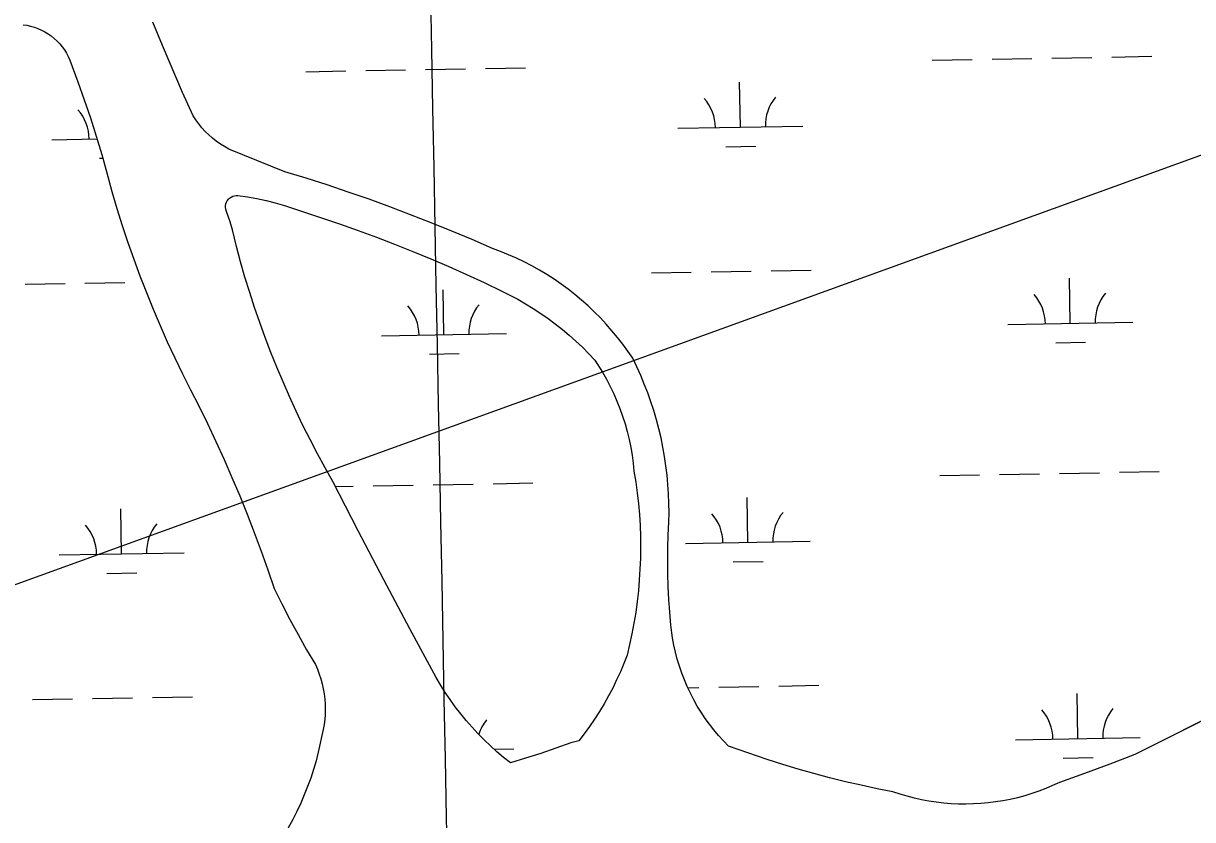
# Model space of a CAD drawing. Extents: x 3957609 to 3995875, y 234277 to 260273.
# Drawn here: x 3987871 to 3988808, y 253789 to 254426 of the extents above; entities that cross this region are included whole.
import ezdxf

# ---------------------------------------------------------------- set-up
doc = ezdxf.new("R2010")
doc.units = 0
for name, color, linetype in [('V-GRID-MAJR', 7, 'Continuous'), ('V-RIVR-EDGE', 7, 'Continuous'), ('V-TOPO-SHOR', 7, 'Continuous'), ('V-UTIL-LINE', 7, 'Continuous'), ('V-WETL-SWMP', 7, 'Continuous')]:
    doc.layers.add(name, color=color, linetype=linetype)

msp = doc.modelspace()

# ---------------------------------------------------------------- linework, layer by layer
at = {"layer": 'V-GRID-MAJR'}
msp.add_spline([(3988472.963, 240204.959), (3988414.381, 243232.915), (3988297.143, 249292.685), (3988179.905, 255352.445), (3988121.249, 258384.254)], degree=3, dxfattribs=at)
at = {"layer": 'V-RIVR-EDGE'}
for points in [[(3988838.293, 253879.287), (3988761.524, 253840.882), (3988741.474, 253833.198), (3988721.348, 253825.717), (3988701.149, 253818.436), (3988695.74, 253815.932), (3988690.249, 253813.615), (3988684.681, 253811.49), (3988679.045, 253809.554), (3988673.343, 253807.815), (3988667.586, 253806.271), (3988661.78, 253804.928), (3988655.931, 253803.785), (3988650.045, 253802.843), (3988644.133, 253802.101), (3988638.195, 253801.565), (3988632.246, 253801.233), (3988626.286, 253801.104), (3988620.327, 253801.182), (3988614.373, 253801.465), (3988608.434, 253801.95), (3988602.513, 253802.638), (3988596.621, 253803.531), (3988590.762, 253804.627), (3988584.943, 253805.921), (3988579.174, 253807.414), (3988573.458, 253809.106), (3988567.806, 253810.992), (3988555.036, 253813.482), (3988542.312, 253816.184), (3988529.635, 253819.1), (3988517.007, 253822.225), (3988504.434, 253825.561), (3988491.917, 253829.108), (3988479.463, 253832.864), (3988467.073, 253836.827), (3988436.099, 253847.518)], [(3988316.119, 253851.872), (3988309.577, 253850.195), (3988297.619, 253845.865), (3988285.589, 253841.743), (3988273.492, 253837.825), (3988261.329, 253834.114)]]:
    msp.add_lwpolyline(points, dxfattribs=at)
at = {"layer": 'V-TOPO-SHOR'}
for points in [[(3987870.826, 254425.328), (3987873.872, 254424.892), (3987876.88, 254424.253), (3987879.839, 254423.411), (3987882.733, 254422.373), (3987885.551, 254421.14), (3987888.281, 254419.723), (3987890.907, 254418.121), (3987893.42, 254416.348), (3987895.806, 254414.406), (3987898.056, 254412.311), (3987900.162, 254410.067), (3987902.107, 254407.687), (3987903.891, 254405.18), (3987905.501, 254402.559), (3987906.928, 254399.835), (3987908.169, 254397.021), (3987914.631, 254379.758), (3987919.8, 254365.299), (3987924.73, 254350.757), (3987929.413, 254336.134), (3987933.851, 254321.433), (3987938.044, 254306.659), (3987941.988, 254291.819), (3987946.051, 254278.145), (3987950.332, 254264.536), (3987954.831, 254250.996), (3987959.548, 254237.533), (3987964.479, 254224.143), (3987969.626, 254210.837), (3987974.983, 254197.615), (3987980.554, 254184.482), (3987986.331, 254171.438)], [(3988436.099, 253847.518), (3988432.021, 253851.7), (3988428.101, 253856.029), (3988424.341, 253860.5), (3988420.749, 253865.104), (3988417.327, 253869.839), (3988414.081, 253874.695), (3988411.017, 253879.665), (3988408.133, 253884.746), (3988405.44, 253889.93), (3988402.94, 253895.21), (3988400.634, 253900.575), (3988398.526, 253906.023), (3988396.619, 253911.545), (3988394.918, 253917.131), (3988393.42, 253922.778), (3988392.132, 253928.473), (3988391.053, 253934.214), (3988389.898, 253944.476), (3988388.952, 253954.759), (3988388.219, 253965.061), (3988387.696, 253975.373), (3988387.387, 253985.694), (3988387.289, 253996.02), (3988387.403, 254006.346), (3988387.729, 254016.668), (3988388.268, 254026.98), (3988388.395, 254034.525), (3988388.313, 254042.068), (3988388.024, 254049.604), (3988387.526, 254057.133), (3988386.822, 254064.643), (3988385.91, 254072.132), (3988384.792, 254079.591), (3988383.471, 254087.019), (3988381.943, 254094.406), (3988380.215, 254101.751), (3988378.284, 254109.041), (3988376.152, 254116.279), (3988373.821, 254123.453), (3988371.296, 254130.562), (3988368.572, 254137.597), (3988365.658, 254144.554), (3988362.553, 254151.429), (3988359.26, 254158.216), (3988355.369, 254163.934), (3988351.303, 254169.529), (3988347.066, 254174.997), (3988342.663, 254180.33), (3988338.098, 254185.524), (3988333.371, 254190.574), (3988328.493, 254195.477), (3988323.465, 254200.227), (3988318.292, 254204.816), (3988312.979, 254209.246), (3988307.533, 254213.508), (3988301.957, 254217.6), (3988296.257, 254221.518), (3988290.439, 254225.257), (3988284.508, 254228.815), (3988278.47, 254232.188), (3988272.33, 254235.37), (3988266.094, 254238.362), (3988259.768, 254241.162), (3988253.362, 254243.763), (3988246.876, 254246.163), (3988230.6, 254253.237), (3988214.241, 254260.108), (3988197.796, 254266.772), (3988181.268, 254273.234), (3988164.663, 254279.488), (3988147.98, 254285.538), (3988131.223, 254291.379), (3988114.397, 254297.011), (3988097.501, 254302.432), (3988080.537, 254307.644), (3988035.705, 254325.824), (3988032.231, 254327.739), (3988028.868, 254329.84), (3988025.622, 254332.12), (3988022.505, 254334.571), (3988019.525, 254337.189), (3988016.693, 254339.966), (3988014.014, 254342.89), (3988011.499, 254345.956), (3988009.154, 254349.153), (3988006.985, 254352.475), (3987998.648, 254371.126), (3987982.526, 254408.67), (3987974.744, 254427.557)], [(3988033.161, 254277.641), (3988032.987, 254279.05), (3988033.032, 254280.467), (3988033.294, 254281.864), (3988033.769, 254283.201), (3988034.445, 254284.448), (3988035.303, 254285.579), (3988036.327, 254286.562), (3988037.49, 254287.375), (3988038.766, 254288), (3988040.12, 254288.42), (3988041.527, 254288.626), (3988042.944, 254288.614), (3988050.501, 254287.459), (3988058.02, 254286.075), (3988065.491, 254284.463), (3988072.908, 254282.622), (3988080.269, 254280.555), (3988087.562, 254278.266), (3988124.463, 254265.859), (3988139.204, 254260.628), (3988153.878, 254255.207), (3988168.482, 254249.6), (3988183.015, 254243.808), (3988197.472, 254237.828), (3988211.849, 254231.663), (3988226.148, 254225.317), (3988240.363, 254218.788), (3988254.494, 254212.076), (3988260.921, 254208.861), (3988267.249, 254205.457), (3988273.475, 254201.871), (3988279.597, 254198.107), (3988285.604, 254194.164), (3988291.494, 254190.048), (3988297.263, 254185.762), (3988302.903, 254181.309), (3988308.41, 254176.695), (3988313.782, 254171.921), (3988319.013, 254166.994), (3988324.096, 254161.915), (3988329.029, 254156.69)], [(3988261.329, 253834.114), (3988255.844, 253838.513), (3988250.495, 253843.074), (3988245.28, 253847.79), (3988240.21, 253852.658), (3988235.284, 253857.676), (3988230.51, 253862.839), (3988225.892, 253868.139), (3988221.434, 253873.575), (3988217.139, 253879.139), (3988213.01, 253884.83), (3988209.051, 253890.641), (3988205.269, 253896.565), (3988201.662, 253902.601), (3988180.691, 253941.634), (3988159.93, 253980.779), (3988139.382, 254020.037), (3988119.046, 254059.404), (3988112.775, 254070.521), (3988106.688, 254081.737), (3988100.788, 254093.053), (3988095.076, 254104.464), (3988089.555, 254115.972), (3988084.222, 254127.566), (3988079.083, 254139.247), (3988074.139, 254151.011), (3988069.39, 254162.859), (3988064.835, 254174.78), (3988060.481, 254186.775), (3988056.326, 254198.842), (3988052.369, 254210.974), (3988048.615, 254223.172), (3988045.064, 254235.43), (3988041.713, 254247.744), (3988040.284, 254254.427), (3988038.584, 254261.044), (3988036.622, 254267.587), (3988033.681, 254275.769), (3988033.161, 254277.641)], [(3987986.331, 254171.438), (3987992.32, 254158.488), (3987998.515, 254145.637), (3988004.917, 254132.886), (3988011.52, 254120.24), (3988018.499, 254106.01), (3988025.274, 254091.68), (3988031.842, 254077.254), (3988038.199, 254062.736), (3988044.347, 254048.128), (3988050.286, 254033.431), (3988056.012, 254018.653), (3988061.526, 254003.793), (3988066.824, 253988.855), (3988071.907, 253973.841), (3988078.119, 253961.428), (3988084.537, 253949.121), (3988091.16, 253936.921), (3988097.986, 253924.834), (3988105.013, 253912.863), (3988106.662, 253909.105), (3988108.126, 253905.272), (3988109.398, 253901.37), (3988110.479, 253897.413), (3988111.366, 253893.405), (3988112.054, 253889.361), (3988112.543, 253885.285), (3988112.834, 253881.193), (3988112.922, 253877.089), (3988112.812, 253872.989), (3988112.498, 253868.897), (3988111.986, 253864.826), (3988111.276, 253860.785), (3988107.36, 253842.691), (3988105.537, 253835.721), (3988103.504, 253828.809), (3988101.259, 253821.963), (3988098.81, 253815.186), (3988096.153, 253808.489), (3988093.296, 253801.874), (3988090.239, 253795.349), (3988086.984, 253788.923), (3988079.913, 253776.356)], [(3988329.029, 254156.69), (3988335.138, 254147.013), (3988338.309, 254141.394), (3988341.285, 254135.665), (3988344.064, 254129.841), (3988346.638, 254123.922), (3988349.008, 254117.919), (3988351.168, 254111.839), (3988353.12, 254105.687)], [(3988353.12, 254105.687), (3988354.859, 254099.469), (3988356.38, 254093.198), (3988357.687, 254086.878), (3988358.774, 254080.517), (3988359.643, 254074.121), (3988360.292, 254067.698), (3988361.683, 254059.074), (3988362.858, 254050.419), (3988363.823, 254041.74), (3988364.572, 254033.036), (3988365.109, 254024.318), (3988365.428, 254015.587), (3988365.533, 254006.854), (3988365.42, 253998.12), (3988365.095, 253989.391), (3988364.554, 253980.673), (3988363.796, 253971.971), (3988362.827, 253963.289), (3988361.644, 253954.634), (3988360.247, 253946.012), (3988358.635, 253937.427), (3988356.817, 253928.885), (3988354.785, 253920.388), (3988352.178, 253913.697), (3988349.38, 253907.084), (3988346.396, 253900.551), (3988343.228, 253894.108), (3988339.878, 253887.755), (3988336.349, 253881.5), (3988332.642, 253875.348), (3988328.763, 253869.307), (3988324.714, 253863.376), (3988320.497, 253857.561), (3988316.119, 253851.872)]]:
    msp.add_lwpolyline(points, dxfattribs=at)
at = {"layer": 'V-UTIL-LINE'}
msp.add_lwpolyline([(3993486.783, 256012.187), (3984358.232, 252707.382), (3984355.815, 252706.645), (3979327.531, 250885.592), (3969939.425, 247110.423), (3969929.75, 247106.755), (3966670.117, 247144.723), (3965413.49, 247134.313), (3961768.13, 245337.826)], dxfattribs=at)
at = {"layer": 'V-WETL-SWMP'}
for p, q in [((3987982.527, 254408.669), (3987974.743, 254427.557)), ((3987998.649, 254371.125), (3987982.527, 254408.669)), ((3988599.173, 254396.888), (3988631.168, 254397.47)), ((3988647.165, 254397.761), (3988679.16, 254398.343)), ((3988695.157, 254398.633), (3988727.152, 254399.215)), ((3988743.149, 254399.506), (3988775.144, 254400.088)), ((3988097.348, 254387.763), (3988129.343, 254388.345)), ((3988145.34, 254388.636), (3988177.335, 254389.218)), ((3988193.332, 254389.509), (3988225.327, 254390.09)), ((3988241.324, 254390.381), (3988273.319, 254390.963)), ((3988445.529, 254343.344), (3988444.875, 254379.338)), ((3988006.985, 254352.474), (3987998.649, 254371.125)), ((3988009.154, 254349.154), (3988006.985, 254352.474)), ((3988011.499, 254345.956), (3988009.154, 254349.154)), ((3988014.015, 254342.89), (3988011.499, 254345.956)), ((3988016.693, 254339.965), (3988014.015, 254342.89)), ((3988019.526, 254337.189), (3988016.693, 254339.965)), ((3988395.538, 254342.435), (3988495.521, 254344.253)), ((3987893.713, 254333.31), (3987930.066, 254333.971)), ((3988022.506, 254334.572), (3988019.526, 254337.189)), ((3988025.622, 254332.119), (3988022.506, 254334.572)), ((3988028.868, 254329.84), (3988025.622, 254332.119)), ((3988032.232, 254327.74), (3988028.868, 254329.84)), ((3988035.705, 254325.825), (3988032.232, 254327.74)), ((3988080.538, 254307.644), (3988035.705, 254325.825)), ((3988433.812, 254327.697), (3988457.808, 254328.134)), ((3987931.987, 254318.573), (3987934.649, 254318.621)), ((3988097.5, 254302.432), (3988080.538, 254307.644)), ((3988114.396, 254297.01), (3988097.5, 254302.432)), ((3988131.224, 254291.378), (3988114.396, 254297.01)), ((3988147.98, 254285.538), (3988131.224, 254291.378)), ((3988164.662, 254279.489), (3988147.98, 254285.538)), ((3988181.268, 254273.234), (3988164.662, 254279.489)), ((3988197.795, 254266.773), (3988181.268, 254273.234)), ((3988214.24, 254260.107), (3988197.795, 254266.773)), ((3988230.601, 254253.237), (3988214.24, 254260.107)), ((3988246.875, 254246.164), (3988230.601, 254253.237)), ((3988253.361, 254243.762), (3988246.875, 254246.164)), ((3988259.769, 254241.161), (3988253.361, 254243.762)), ((3988266.094, 254238.363), (3988259.769, 254241.161)), ((3988272.33, 254235.371), (3988266.094, 254238.363)), ((3988278.47, 254232.187), (3988272.33, 254235.371)), ((3988284.508, 254228.814), (3988278.47, 254232.187)), ((3988290.439, 254225.257), (3988284.508, 254228.814)), ((3988374.232, 254226.597), (3988406.227, 254227.178)), ((3988422.224, 254227.469), (3988454.219, 254228.051)), ((3988470.216, 254228.342), (3988502.211, 254228.924)), ((3987872.407, 254217.472), (3987904.402, 254218.054)), ((3987920.399, 254218.344), (3987952.394, 254218.926)), ((3988296.257, 254221.518), (3988290.439, 254225.257)), ((3988301.957, 254217.6), (3988296.257, 254221.518)), ((3988307.533, 254213.508), (3988301.957, 254217.6)), ((3988709.865, 254186.262), (3988709.21, 254222.256)), ((3988208.04, 254177.137), (3988207.385, 254213.131)), ((3988312.98, 254209.246), (3988307.533, 254213.508)), ((3988318.292, 254204.817), (3988312.98, 254209.246)), ((3988323.465, 254200.226), (3988318.292, 254204.817)), ((3988328.493, 254195.477), (3988323.465, 254200.226)), ((3988333.372, 254190.575), (3988328.493, 254195.477)), ((3988338.097, 254185.524), (3988333.372, 254190.575)), ((3988342.663, 254180.33), (3988338.097, 254185.524)), ((3988347.067, 254174.997), (3988342.663, 254180.33)), ((3988659.873, 254185.353), (3988759.857, 254187.171)), ((3988158.048, 254176.228), (3988258.031, 254178.046)), ((3988351.303, 254169.53), (3988347.067, 254174.997)), ((3988355.369, 254163.934), (3988351.303, 254169.53)), ((3988698.147, 254170.615), (3988722.143, 254171.051)), ((3988196.322, 254161.49), (3988220.318, 254161.927)), ((3988359.259, 254158.216), (3988355.369, 254163.934)), ((3988362.553, 254151.429), (3988359.259, 254158.216)), ((3988365.658, 254144.554), (3988362.553, 254151.429)), ((3988368.573, 254137.597), (3988365.658, 254144.554)), ((3988371.295, 254130.561), (3988368.573, 254137.597)), ((3988373.822, 254123.453), (3988371.295, 254130.561)), ((3988376.152, 254116.278), (3988373.822, 254123.453)), ((3988378.283, 254109.042), (3988376.152, 254116.278)), ((3988380.215, 254101.75), (3988378.283, 254109.042)), ((3988381.944, 254094.407), (3988380.215, 254101.75)), ((3988383.471, 254087.019), (3988381.944, 254094.407)), ((3988384.793, 254079.592), (3988383.471, 254087.019)), ((3988385.91, 254072.132), (3988384.793, 254079.592)), ((3988386.821, 254064.643), (3988385.91, 254072.132)), ((3988701.205, 254066.013), (3988733.2, 254066.595)), ((3988749.198, 254066.886), (3988781.192, 254067.468)), ((3988199.38, 254056.889), (3988231.375, 254057.47)), ((3988247.372, 254057.761), (3988279.367, 254058.343)), ((3988387.526, 254057.132), (3988386.821, 254064.643)), ((3988388.023, 254049.605), (3988387.526, 254057.132)), ((3988605.221, 254064.268), (3988637.216, 254064.85)), ((3988653.213, 254065.141), (3988685.208, 254065.723)), ((3988121.081, 254055.465), (3988135.391, 254055.725)), ((3988151.388, 254056.016), (3988183.383, 254056.598)), ((3988388.313, 254042.067), (3988388.023, 254049.605)), ((3988388.394, 254034.524), (3988388.313, 254042.067)), ((3988451.577, 254010.724), (3988450.923, 254046.718)), ((3987949.752, 254001.599), (3987949.098, 254037.593)), ((3988388.268, 254026.981), (3988388.394, 254034.524)), ((3988387.73, 254016.668), (3988388.268, 254026.981)), ((3988387.403, 254006.347), (3988387.73, 254016.668)), ((3988401.586, 254009.815), (3988501.569, 254011.633)), ((3987899.761, 254000.69), (3987999.744, 254002.508)), ((3988387.289, 253996.021), (3988387.403, 254006.347)), ((3988387.387, 253985.695), (3988387.289, 253996.021)), ((3988439.86, 253995.077), (3988463.856, 253995.514)), ((3987938.035, 253985.953), (3987962.031, 253986.389)), ((3988387.697, 253975.373), (3988387.387, 253985.695)), ((3988388.219, 253965.06), (3988387.697, 253975.373)), ((3988388.952, 253954.759), (3988388.219, 253965.06)), ((3988389.897, 253944.476), (3988388.952, 253954.759)), ((3988391.053, 253934.214), (3988389.897, 253944.476)), ((3988392.132, 253928.474), (3988391.053, 253934.214)), ((3988393.421, 253922.777), (3988392.132, 253928.474)), ((3988394.918, 253917.131), (3988393.421, 253922.777)), ((3988396.62, 253911.544), (3988394.918, 253917.131)), ((3988398.527, 253906.023), (3988396.62, 253911.544)), ((3988400.634, 253900.575), (3988398.527, 253906.023)), ((3988402.94, 253895.209), (3988400.634, 253900.575)), ((3988405.441, 253889.93), (3988402.94, 253895.209)), ((3988403.325, 253894.396), (3988412.275, 253894.558)), ((3988408.134, 253884.747), (3988405.441, 253889.93)), ((3988428.272, 253894.849), (3988460.267, 253895.431)), ((3988476.264, 253895.722), (3988508.259, 253896.304)), ((3988715.913, 253853.642), (3988715.258, 253889.636)), ((3987878.455, 253884.852), (3987910.45, 253885.434)), ((3987926.447, 253885.724), (3987958.442, 253886.306)), ((3987974.439, 253886.597), (3988006.434, 253887.179)), ((3988411.016, 253879.666), (3988408.134, 253884.747)), ((3988414.081, 253874.695), (3988411.016, 253879.666)), ((3988838.294, 253879.287), (3988761.523, 253840.883)), ((3988417.327, 253869.839), (3988414.081, 253874.695)), ((3988420.748, 253865.105), (3988417.327, 253869.839)), ((3988424.341, 253860.5), (3988420.748, 253865.105)), ((3988428.101, 253856.029), (3988424.341, 253860.5)), ((3988432.021, 253851.7), (3988428.101, 253856.029)), ((3988436.098, 253847.517), (3988432.021, 253851.7)), ((3988665.921, 253852.733), (3988765.905, 253854.551)), ((3988248.212, 253845.137), (3988264.08, 253845.426)), ((3988467.073, 253836.827), (3988436.098, 253847.517)), ((3988479.463, 253832.864), (3988467.073, 253836.827)), ((3988491.918, 253829.109), (3988479.463, 253832.864)), ((3988704.195, 253837.995), (3988728.191, 253838.431)), ((3988741.474, 253833.198), (3988721.348, 253825.716)), ((3988761.523, 253840.883), (3988741.474, 253833.198)), ((3988504.434, 253825.562), (3988491.918, 253829.109)), ((3988517.007, 253822.225), (3988504.434, 253825.562)), ((3988721.348, 253825.716), (3988701.149, 253818.436)), ((3988529.634, 253819.099), (3988517.007, 253822.225)), ((3988542.312, 253816.184), (3988529.634, 253819.099)), ((3988555.037, 253813.482), (3988542.312, 253816.184)), ((3988567.805, 253810.992), (3988555.037, 253813.482)), ((3988690.249, 253813.616), (3988684.681, 253811.489)), ((3988695.74, 253815.932), (3988690.249, 253813.616)), ((3988701.149, 253818.436), (3988695.74, 253815.932)), ((3988573.459, 253809.106), (3988567.805, 253810.992)), ((3988579.174, 253807.415), (3988573.459, 253809.106)), ((3988584.944, 253805.921), (3988579.174, 253807.415)), ((3988590.761, 253804.626), (3988584.944, 253805.921)), ((3988596.62, 253803.532), (3988590.761, 253804.626)), ((3988661.78, 253804.928), (3988655.931, 253803.784)), ((3988667.586, 253806.272), (3988661.78, 253804.928)), ((3988673.343, 253807.815), (3988667.586, 253806.272)), ((3988679.044, 253809.555), (3988673.343, 253807.815)), ((3988684.681, 253811.489), (3988679.044, 253809.555)), ((3988602.513, 253802.639), (3988596.62, 253803.532)), ((3988608.433, 253801.95), (3988602.513, 253802.639)), ((3988614.373, 253801.464), (3988608.433, 253801.95)), ((3988620.327, 253801.182), (3988614.373, 253801.464)), ((3988626.286, 253801.105), (3988620.327, 253801.182)), ((3988632.245, 253801.233), (3988626.286, 253801.105)), ((3988638.196, 253801.565), (3988632.245, 253801.233)), ((3988644.132, 253802.102), (3988638.196, 253801.565)), ((3988650.046, 253802.842), (3988644.132, 253802.102)), ((3988655.931, 253803.784), (3988650.046, 253802.842))]:
    msp.add_line(p, q, dxfattribs=at)
for points in [[(3987870.827, 254425.328), (3987873.872, 254424.893), (3987876.88, 254424.254), (3987879.839, 254423.412), (3987882.734, 254422.373), (3987885.552, 254421.141), (3987888.281, 254419.722), (3987890.907, 254418.121), (3987893.42, 254416.347), (3987895.806, 254414.407), (3987898.057, 254412.311), (3987900.161, 254410.067), (3987902.108, 254407.687), (3987903.891, 254405.18), (3987905.5, 254402.559), (3987906.928, 254399.835), (3987908.17, 254397.021), (3987914.63, 254379.759), (3987919.801, 254365.3), (3987924.729, 254350.756), (3987929.413, 254336.133), (3987933.851, 254321.433), (3987938.044, 254306.66), (3987941.988, 254291.82), (3987946.051, 254278.144), (3987950.332, 254264.535), (3987954.832, 254250.996), (3987959.548, 254237.532), (3987964.479, 254224.144), (3987969.625, 254210.838), (3987974.983, 254197.615), (3987980.553, 254184.481), (3987986.332, 254171.437), (3987992.32, 254158.488), (3987998.515, 254145.637), (3988004.916, 254132.886), (3988011.52, 254120.24), (3988018.5, 254106.01), (3988025.274, 254091.68), (3988031.841, 254077.255), (3988038.199, 254062.736), (3988044.348, 254048.128), (3988050.286, 254033.432), (3988056.013, 254018.652), (3988061.525, 254003.792), (3988066.823, 253988.854), (3988071.906, 253973.841), (3988078.119, 253961.428), (3988084.538, 253949.121), (3988091.161, 253936.922), (3988097.987, 253924.835), (3988105.013, 253912.864), (3988106.662, 253909.106), (3988108.125, 253905.272), (3988109.398, 253901.371), (3988110.479, 253897.413), (3988111.365, 253893.406), (3988112.054, 253889.361), (3988112.544, 253885.286), (3988112.834, 253881.193), (3988112.923, 253877.09)], [(3988261.329, 253834.114), (3988255.845, 253838.513), (3988250.494, 253843.073), (3988245.28, 253847.79), (3988240.209, 253852.659), (3988235.285, 253857.676), (3988230.511, 253862.838), (3988225.893, 253868.139), (3988221.434, 253873.574), (3988217.139, 253879.14), (3988213.01, 253884.83), (3988209.052, 253890.641), (3988205.268, 253896.566), (3988201.662, 253902.601), (3988180.691, 253941.634), (3988159.931, 253980.78), (3988139.382, 254020.037), (3988119.046, 254059.405), (3988112.775, 254070.52), (3988106.688, 254081.737), (3988100.788, 254093.053), (3988095.076, 254104.465), (3988089.554, 254115.971), (3988084.222, 254127.566), (3988079.084, 254139.247), (3988074.139, 254151.012), (3988069.389, 254162.858), (3988064.836, 254174.78), (3988060.481, 254186.776), (3988056.325, 254198.842), (3988052.37, 254210.975), (3988048.615, 254223.173), (3988045.063, 254235.43), (3988041.714, 254247.745), (3988040.283, 254254.426), (3988038.584, 254261.044), (3988036.622, 254267.588), (3988033.682, 254275.769), (3988033.16, 254277.641), (3988032.986, 254279.05), (3988033.031, 254280.468), (3988033.294, 254281.863), (3988033.769, 254283.201), (3988034.444, 254284.449), (3988035.304, 254285.579), (3988036.328, 254286.562), (3988037.491, 254287.375), (3988038.766, 254288), (3988040.121, 254288.42), (3988041.526, 254288.627), (3988042.945, 254288.614), (3988050.501, 254287.459), (3988058.019, 254286.075), (3988065.49, 254284.462), (3988072.909, 254282.621), (3988080.268, 254280.555), (3988087.561, 254278.266), (3988124.462, 254265.859), (3988139.204, 254260.628), (3988153.879, 254255.208), (3988168.483, 254249.6), (3988183.015, 254243.807), (3988197.471, 254237.828), (3988211.849, 254231.664), (3988226.147, 254225.317), (3988240.363, 254218.788), (3988254.494, 254212.077), (3988260.92, 254208.86), (3988267.249, 254205.458), (3988273.476, 254201.872), (3988279.596, 254198.106), (3988285.604, 254194.164), (3988291.494, 254190.048), (3988297.262, 254185.762), (3988302.903, 254181.309), (3988308.411, 254176.694), (3988313.782, 254171.921), (3988319.012, 254166.993), (3988324.096, 254161.914), (3988329.03, 254156.69), (3988335.138, 254147.014), (3988338.309, 254141.393), (3988341.285, 254135.666), (3988344.063, 254129.841), (3988346.638, 254123.922), (3988349.007, 254117.919), (3988351.169, 254111.838), (3988353.12, 254105.686), (3988354.858, 254099.47), (3988356.381, 254093.198), (3988357.687, 254086.878), (3988358.775, 254080.516), (3988359.643, 254074.121), (3988360.291, 254067.699), (3988361.682, 254059.075), (3988362.859, 254050.42), (3988363.823, 254041.739), (3988364.573, 254033.036), (3988365.108, 254024.317), (3988365.428, 254015.588), (3988365.532, 254006.854)], [(3988365.532, 254006.854), (3988365.421, 253998.119), (3988365.095, 253989.391), (3988364.554, 253980.672), (3988363.797, 253971.97), (3988362.827, 253963.289), (3988361.643, 253954.635), (3988360.246, 253946.012), (3988358.636, 253937.427), (3988356.816, 253928.884), (3988354.785, 253920.388), (3988352.177, 253913.697), (3988349.38, 253907.083), (3988346.396, 253900.551), (3988343.228, 253894.107), (3988339.877, 253887.755), (3988336.348, 253881.501), (3988332.642, 253875.349), (3988328.763, 253869.306), (3988324.714, 253863.375), (3988320.498, 253857.562), (3988316.118, 253851.871), (3988309.577, 253850.194), (3988297.619, 253845.866), (3988285.59, 253841.743), (3988273.492, 253837.825), (3988261.329, 253834.114)], [(3988112.923, 253877.09), (3988112.811, 253872.988), (3988112.499, 253868.897), (3988111.986, 253864.825), (3988111.275, 253860.784), (3988107.36, 253842.691), (3988105.537, 253835.721), (3988103.503, 253828.809), (3988101.259, 253821.962), (3988098.809, 253815.187), (3988096.154, 253808.489), (3988093.296, 253801.875), (3988090.239, 253795.35), (3988086.985, 253788.922), (3988079.912, 253776.357)]]:
    msp.add_lwpolyline(points, dxfattribs=at)
for centre, start, end in [((3988390.287, 254342.814), 0.269879, 41.813537), ((3988500.754, 254344.823), 140.269876, 181.813534), ((3987888.462, 254333.69), 0.269879, 41.813537), ((3988654.622, 254185.732), 0.269879, 41.813537), ((3988765.09, 254187.741), 140.269876, 181.813534), ((3988152.797, 254176.607), 0.269879, 41.813537), ((3988263.265, 254178.616), 140.269876, 181.813534), ((3988396.335, 254010.194), 0.269879, 41.813537), ((3988506.803, 254012.203), 140.269876, 181.813534), ((3987894.51, 254001.07), 0.269879, 41.813537), ((3988004.977, 254003.078), 140.269876, 181.813534), ((3988660.67, 253853.112), 0.269879, 41.813537), ((3988771.138, 253855.121), 140.269876, 181.813534), ((3988269.313, 253845.996), 140.269876, 161.65131)]:
    msp.add_arc(centre, 35.246, start, end, dxfattribs=at)

doc.saveas('drawing.dxf')
